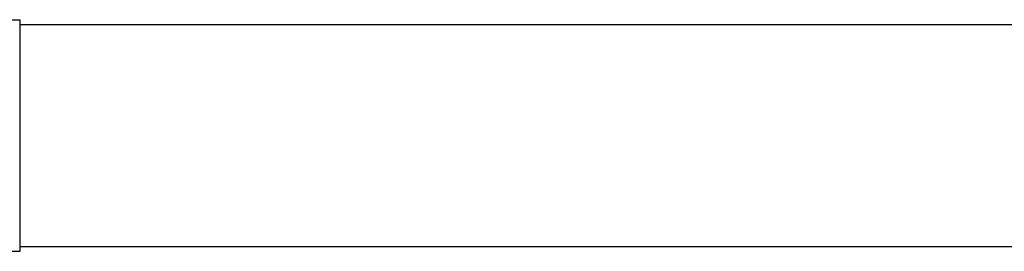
# Model space of a CAD drawing. Header units: inches. Extents: x 36 to 1719, y -84 to 1122.
# Tile 447 of 558: x 1420 to 1473, y 490 to 503. Entities that reach past the tile are written whole.
import ezdxf

# ---------------------------------------------------------------- set-up
doc = ezdxf.new("R2010")
doc.units = ezdxf.units.IN
doc.header["$LTSCALE"] = 48
doc.header["$MEASUREMENT"] = 0
doc.layers.add('Visible (ANSI)', color=7, linetype='Continuous', lineweight=30)

msp = doc.modelspace()

# ---------------------------------------------------------------- linework, layer by layer
at = {"layer": 'Visible (ANSI)'}
for p, q in [((1414.01062, 502.86139), (1420.01062, 502.86139)), ((1420.01062, 490.36139), (1420.01062, 502.86139)), ((1420.01062, 502.61139), (1477.84812, 502.61139)), ((1414.01062, 490.36139), (1420.01062, 490.36139)), ((1420.01062, 490.6114), (1477.84812, 490.6114))]:
    msp.add_line(p, q, dxfattribs=at)

doc.saveas('drawing.dxf')
